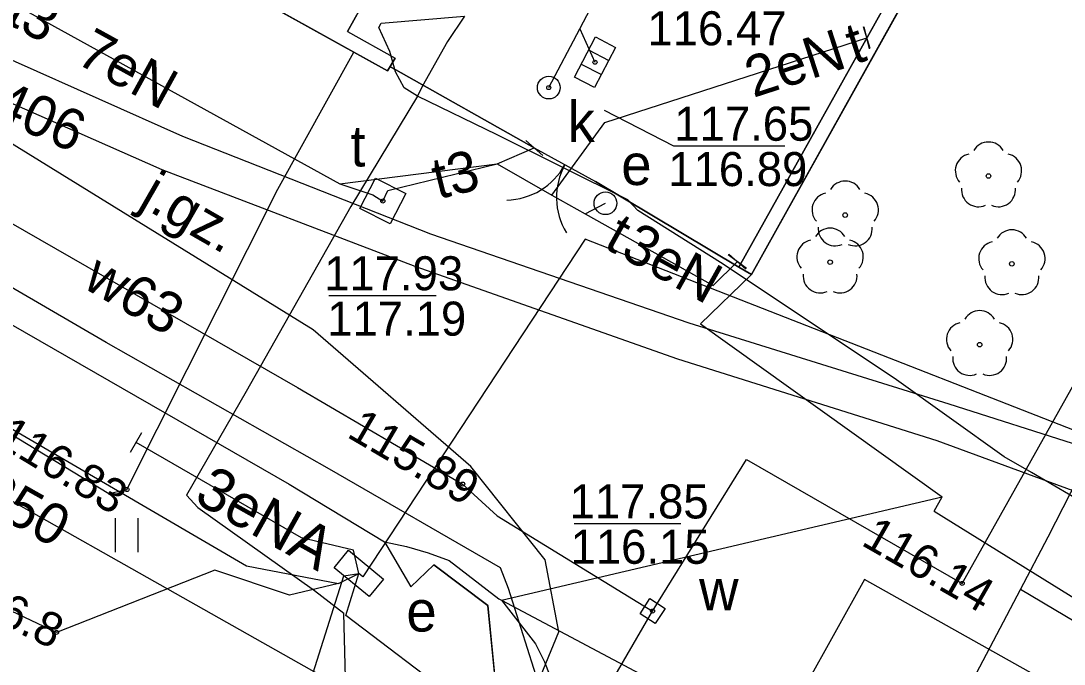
# Model space of a CAD drawing. Extents: x 6434771 to 6436222, y 5663454 to 5664782.
# Drawn here: x 6435355.97 to 6435378.99, y 5663743.55 to 5663757.73 of the extents above; entities that cross this region are included whole.
import ezdxf

# ---------------------------------------------------------------- set-up
doc = ezdxf.new("R2010")
doc.units = 0
for name, color, linetype in [('Warstwa 1', 7, 'Continuous'), ('Warstwa 10', 7, 'Continuous'), ('Warstwa 11', 7, 'Continuous'), ('Warstwa 12', 7, 'Continuous'), ('Warstwa 13', 7, 'Continuous'), ('Warstwa 14', 7, 'Continuous'), ('Warstwa 2', 7, 'Continuous'), ('Warstwa 20', 7, 'Continuous'), ('Warstwa 21', 7, 'Continuous'), ('Warstwa 3', 7, 'Continuous'), ('Warstwa 4', 7, 'Continuous'), ('Warstwa 5', 7, 'Continuous'), ('Warstwa 6', 7, 'Continuous'), ('Warstwa 7', 7, 'Continuous'), ('Warstwa 8', 7, 'Continuous'), ('Warstwa 9', 7, 'Continuous')]:
    doc.layers.add(name, color=color, linetype=linetype)

msp = doc.modelspace()

# ---------------------------------------------------------------- linework, layer by layer
at = {"layer": 'Warstwa 1'}
msp.add_lwpolyline([(6435363.18, 5663757.5), (6435364.23, 5663756.91), (6435364.06, 5663756.63), (6435353.88, 5663762.28), (6435358.6, 5663770.75), (6435367.72, 5663765.63)], close=True, dxfattribs=at)
at = {"layer": 'Warstwa 10'}
msp.add_lwpolyline([(6435361.782, 5663732.745), (6435362.64, 5663734.21), (6435365.95, 5663739.66), (6435367.84, 5663744.26), (6435367.54, 5663745.85), (6435365.9, 5663747.91), (6435362.42, 5663750.92), (6435353.78, 5663756.25), (6435353.7, 5663757.02), (6435355.817, 5663761.205)], dxfattribs=at)
at = {"layer": 'Warstwa 11'}
for centre in [(6435377.321, 5663754.311), (6435374.16, 5663753.45), (6435373.827, 5663752.413), (6435377.837, 5663752.375), (6435377.126, 5663750.594)]:
    msp.add_circle(centre, 0.05, dxfattribs=at)
for centre, start, end in [((6435377.321, 5663754.686), 30.1471, 149.8529), ((6435376.964, 5663754.427), 102.1471, 221.8529), ((6435377.678, 5663754.427), 318.1471, 77.8529), ((6435374.16, 5663753.825), 30.1471, 149.8529), ((6435377.101, 5663754.008), 174.1471, 293.8529), ((6435377.541, 5663754.008), 246.1471, 5.8529), ((6435373.803, 5663753.566), 102.1471, 221.8529), ((6435374.517, 5663753.566), 318.1471, 77.8529), ((6435373.827, 5663752.788), 30.1471, 149.8529), ((6435373.94, 5663753.147), 174.1471, 293.8529), ((6435374.38, 5663753.147), 246.1471, 5.8529), ((6435377.837, 5663752.75), 30.1471, 149.8529), ((6435373.47, 5663752.529), 102.1471, 221.8529), ((6435374.184, 5663752.529), 318.1471, 77.8529), ((6435377.48, 5663752.491), 102.1471, 221.8529), ((6435378.194, 5663752.491), 318.1471, 77.8529), ((6435373.607, 5663752.11), 174.1471, 293.8529), ((6435374.047, 5663752.11), 246.1471, 5.8529), ((6435377.617, 5663752.072), 174.1471, 293.8529), ((6435378.057, 5663752.072), 246.1471, 5.8529), ((6435377.126, 5663750.969), 30.1471, 149.8529), ((6435376.769, 5663750.71), 102.1471, 221.8529), ((6435377.483, 5663750.71), 318.1471, 77.8529), ((6435376.906, 5663750.291), 174.1471, 293.8529), ((6435377.346, 5663750.291), 246.1471, 5.8529)]:
    msp.add_arc(centre, 0.375, start, end, dxfattribs=at)
at = {"layer": 'Warstwa 12'}
for points in [[(6435282.531, 5663791.508), (6435283.67, 5663790.604), (6435285.19, 5663788.156), (6435286.31, 5663787.332), (6435300.337, 5663778.662), (6435301.931, 5663778.183), (6435304.562, 5663777.371), (6435306.488, 5663776.248), (6435312.477, 5663772.805), (6435316.286, 5663770.999), (6435322.692, 5663767.272), (6435326.389, 5663765.387), (6435341.741, 5663757.141), (6435345.492, 5663754.736), (6435348.278, 5663752.682), (6435351.917, 5663750.948), (6435357.914, 5663747.315), (6435358.315, 5663747.4), (6435361.645, 5663754.021), (6435363.322, 5663757.04)], [(6435427.17, 5663739.193), (6435426.34, 5663739.17), (6435421.79, 5663741.74), (6435415.76, 5663730.22), (6435403.78, 5663736.47), (6435393.01, 5663741.8), (6435387.55, 5663744.3), (6435376.19, 5663748.47), (6435370.47, 5663750.27), (6435364.67, 5663752.32), (6435359.09, 5663754.45), (6435353.66, 5663756.84), (6435348.17, 5663759.42), (6435342.78, 5663762.07), (6435335.44, 5663765.94), (6435331.63, 5663758.95), (6435324.69, 5663762.75), (6435328.9, 5663769.89), (6435296.25, 5663788.25), (6435294.655, 5663789.682)], [(6435427.17, 5663739.193), (6435426.57, 5663739.84), (6435421.37, 5663742.74), (6435415.39, 5663731.39), (6435403.97, 5663737.3), (6435393.25, 5663742.68), (6435387.83, 5663745.16), (6435382.26, 5663747.43), (6435376.45, 5663749.28), (6435370.72, 5663751.07), (6435365.02, 5663753.03), (6435359.55, 5663755.18), (6435354, 5663757.65), (6435348.62, 5663760.2), (6435343.16, 5663762.85), (6435335.14, 5663767.04), (6435331.28, 5663760.06), (6435325.83, 5663763.09), (6435330, 5663770.22), (6435296.67, 5663789), (6435294.655, 5663789.682)], [(6435315.85, 5663775.49), (6435315.9, 5663775), (6435316.6, 5663774.38), (6435315.88, 5663772.99), (6435315.09, 5663772.68), (6435314.53, 5663772.02), (6435318.14, 5663769.85), (6435325.12, 5663766.05), (6435331.93, 5663762.4), (6435337.49, 5663759.67), (6435343.3, 5663756.5), (6435346.21, 5663754.18), (6435348.91, 5663752.54), (6435354.99, 5663749.19), (6435360.95, 5663745.72), (6435362.98, 5663745.33)], [(6435351.309, 5663763.718), (6435351.08, 5663763.28), (6435349.89, 5663761.03), (6435354.28, 5663758.95), (6435363.01, 5663754.14), (6435366.48, 5663754.58)], [(6435362.769, 5663732.163), (6435365.54, 5663737.19), (6435369.91, 5663744.72), (6435371.98, 5663748.06), (6435376.74, 5663745.33), (6435380.73, 5663752.44), (6435386.39, 5663762.93), (6435386.925, 5663762.657)], [(6435368.968, 5663728.505), (6435369.563, 5663729.603), (6435371.977, 5663733.631), (6435375.638, 5663740.652), (6435378.025, 5663745.196), (6435378.635, 5663746.357), (6435380.969, 5663750.916), (6435384.732, 5663758.112), (6435386.201, 5663760.885), (6435386.276, 5663761.304), (6435386.472, 5663761.801), (6435386.925, 5663762.657)], [(6435353.692, 5663762.385), (6435352.02, 5663758.95), (6435351.3, 5663757.42), (6435350.98, 5663756.73), (6435351.39, 5663755.78), (6435362.08, 5663749.65), (6435365.72, 5663747.52), (6435366.48, 5663746.82), (6435369.91, 5663744.72)], [(6435349.89, 5663761.03), (6435354.28, 5663758.95), (6435363.01, 5663754.14), (6435363.74, 5663753.9), (6435363.96, 5663753.76), (6435364.07, 5663753.99), (6435366.48, 5663754.58), (6435367.69, 5663753.89)], [(6435365.758, 5663757.838), (6435365.384, 5663757.28), (6435364.828, 5663756.288), (6435364.722, 5663756.073), (6435363.255, 5663753.64), (6435360.945, 5663749.563), (6435359.63, 5663747.275), (6435359.88, 5663747), (6435362.451, 5663745.172), (6435363.102, 5663744.676)], [(6435394.642, 5663738.189), (6435388.921, 5663741.543), (6435378.273, 5663747.777), (6435377.669, 5663748.122), (6435375.241, 5663749.856), (6435371.41, 5663752.407), (6435369.582, 5663753.549), (6435369.366, 5663753.787), (6435366.482, 5663755.219), (6435364.722, 5663756.073), (6435364.433, 5663756.257), (6435364.238, 5663756.605), (6435364.116, 5663757.059), (6435363.869, 5663757.589), (6435363.925, 5663757.678), (6435365.758, 5663757.838)], [(6435367.69, 5663753.89), (6435368.86, 5663755.49), (6435374.64, 5663757.36)], [(6435367.69, 5663753.89), (6435368.86, 5663755.49), (6435374.64, 5663757.36)], [(6435362.385, 5663732.389), (6435362.687, 5663732.874), (6435366.615, 5663740.077), (6435367.171, 5663741.158), (6435367.363, 5663742.09), (6435367.428, 5663743.013), (6435366.73, 5663745.215), (6435366.555, 5663745.67), (6435362.782, 5663747.85), (6435357.858, 5663750.64), (6435351.154, 5663754.539), (6435347.37, 5663756.69)], [(6435366.48, 5663754.58), (6435367.3, 5663754.93)], [(6435366.48, 5663754.58), (6435367.69, 5663753.89)], [(6435367.69, 5663753.89), (6435368.42, 5663753.48), (6435371.25, 5663751.9), (6435371.78, 5663752.42)], [(6435367.69, 5663753.89), (6435368.42, 5663753.48)], [(6435368.42, 5663753.48), (6435368.87, 5663753.71)], [(6435362.98, 5663745.33), (6435361.9, 5663745.07), (6435360.25, 5663745.62), (6435356.76, 5663744.25), (6435348.16, 5663748.32), (6435340.81, 5663751.25), (6435339.05, 5663752.47), (6435338.07, 5663753.46)], [(6435368.42, 5663753.48), (6435371.25, 5663751.9), (6435371.78, 5663752.42)], [(6435427.118, 5663723.068), (6435426.68, 5663723.244), (6435428.372, 5663725.873), (6435386.59, 5663750.859), (6435384.11, 5663746.789), (6435368.423, 5663752.919), (6435363.517, 5663745.478), (6435363.43, 5663745.55)], [(6435363.43, 5663745.55), (6435363.309, 5663746.06), (6435362.162, 5663746.334), (6435358.517, 5663748.438)], [(6435358.972, 5663734.403), (6435360.79, 5663738.2), (6435363.1, 5663745.5), (6435363.43, 5663745.55)], [(6435362.98, 5663745.33), (6435363.43, 5663745.55)], [(6435363.2, 5663731.908), (6435368.097, 5663740.862), (6435363.142, 5663744.622), (6435363.43, 5663745.55)], [(6435392.864, 5663734.653), (6435390.685, 5663736.389), (6435374.583, 5663745.414), (6435371.965, 5663740.715), (6435370.589, 5663738.522), (6435366.841, 5663731.27)], [(6435426.817, 5663721.789), (6435404.909, 5663733.297), (6435400.235, 5663732.133), (6435395.556, 5663734.79), (6435378.025, 5663745.196)], [(6435359.579, 5663734.045), (6435363.189, 5663741.257), (6435363.102, 5663744.676)]]:
    msp.add_lwpolyline(points, dxfattribs=at)
at = {"layer": 'Warstwa 14'}
for p, q in [((6435365.133, 5663751.672), (6435362.765, 5663751.672)), ((6435370.535, 5663746.642), (6435368.179, 5663746.642))]:
    msp.add_line(p, q, dxfattribs=at)
msp.add_lwpolyline([(6435372.831, 5663754.969), (6435370.381, 5663754.969), (6435368.851, 5663755.756)], dxfattribs=at)
for centre in [(6435368.64, 5663756.82), (6435367.62, 5663756.26), (6435363.96, 5663753.76), (6435365.72, 5663747.52), (6435358.315, 5663747.4), (6435376.74, 5663745.33), (6435369.91, 5663744.72), (6435356.76, 5663744.25)]:
    msp.add_circle(centre, 0.045, dxfattribs=at)
at = {"layer": 'Warstwa 2'}
msp.add_line((6435371.81, 5663752.3), (6435368.65, 5663754.19), dxfattribs=at)
for points in [[(6435375.48, 5663761.29), (6435375.33, 5663761.01), (6435376.36, 5663760.44), (6435371.81, 5663752.3)], [(6435376.79, 5663760.56), (6435372.09, 5663752.14)], [(6435367.3, 5663754.93), (6435364.25, 5663756.65)], [(6435372.09, 5663752.14), (6435371.81, 5663752.3)], [(6435361.132, 5663733.128), (6435365.679, 5663741.101), (6435366.471, 5663742.852), (6435366.275, 5663744.844), (6435365.086, 5663745.739), (6435364.58, 5663745.255)]]:
    msp.add_lwpolyline(points, dxfattribs=at)
at = {"layer": 'Warstwa 20'}
for p, q in [((6435374.713, 5663757.121), (6435374.567, 5663757.599)), ((6435374.699, 5663757.117), (6435374.581, 5663757.603)), ((6435367.488, 5663754.765), (6435367.112, 5663755.095)), ((6435371.967, 5663752.254), (6435371.593, 5663752.586)), ((6435371.979, 5663752.269), (6435371.581, 5663752.571)), ((6435358.392, 5663748.221), (6435358.642, 5663748.655))]:
    msp.add_line(p, q, dxfattribs=at)
at = {"layer": 'Warstwa 21'}
msp.add_lwpolyline([(6435363.656, 5663745.039), (6435362.885, 5663745.676), (6435363.204, 5663746.061), (6435363.975, 5663745.424), (6435363.656, 5663745.039)], dxfattribs=at)
at = {"layer": 'Warstwa 3'}
msp.add_lwpolyline([(6435367.3, 5663754.93), (6435368.65, 5663754.19)], dxfattribs=at)
for centre, start, end in [((6435366.66, 5663755.281), 271.2723, 331.2723), ((6435369.29, 5663753.839), 151.2723, 211.2723)]:
    msp.add_arc(centre, 1.5, start, end, dxfattribs=at)
at = {"layer": 'Warstwa 4'}
for p, q in [((6435368.499, 5663757.091), (6435368.943, 5663756.86)), ((6435368.337, 5663756.78), (6435368.781, 5663756.549))]:
    msp.add_line(p, q, dxfattribs=at)
for points in [[(6435368.187, 5663756.492), (6435368.649, 5663757.379), (6435369.093, 5663757.148), (6435368.631, 5663756.261)], [(6435363.455, 5663753.597), (6435363.797, 5663754.265), (6435364.465, 5663753.923), (6435364.123, 5663753.255)], [(6435369.851, 5663744.997), (6435370.187, 5663744.779), (6435369.969, 5663744.443), (6435369.633, 5663744.661)]]:
    msp.add_lwpolyline(points, close=True, dxfattribs=at)
for centre in [(6435367.62, 5663756.26), (6435368.87, 5663753.71)]:
    msp.add_circle(centre, 0.25, dxfattribs=at)
at = {"layer": 'Warstwa 5'}
for p, q in [((6435372.09, 5663752.14), (6435376.79, 5663760.56)), ((6435349.46, 5663754.66), (6435361.89, 5663747.52)), ((6435370.97, 5663751.05), (6435372.09, 5663752.14)), ((6435370.97, 5663751.05), (6435376.3, 5663747.24)), ((6435361.89, 5663747.52), (6435364, 5663746.25)), ((6435376.121, 5663746.925), (6435376.3, 5663747.24)), ((6435376.121, 5663746.925), (6435391.705, 5663737.237)), ((6435358.059, 5663746.02), (6435358.059, 5663746.77)), ((6435358.559, 5663746.02), (6435358.559, 5663746.77)), ((6435364, 5663746.25), (6435364.58, 5663745.255)), ((6435364.58, 5663745.255), (6435365.086, 5663745.739)), ((6435365.086, 5663745.739), (6435366.275, 5663744.844)), ((6435366.275, 5663744.844), (6435366.471, 5663742.852))]:
    msp.add_line(p, q, dxfattribs=at)
at = {"layer": 'Warstwa 6'}
for centre in [(6435368.64, 5663756.82), (6435367.62, 5663756.26), (6435363.96, 5663753.76), (6435369.91, 5663744.72)]:
    msp.add_circle(centre, 0.045, dxfattribs=at)
at = {"layer": 'Warstwa 7'}
for points in [[(6435367.62, 5663756.26), (6435368.302, 5663757.557), (6435370.557, 5663761.846), (6435372.32, 5663765.2)], [(6435368.302, 5663757.557), (6435368.64, 5663756.82)], [(6435350.01, 5663750.4), (6435364.94, 5663741.98), (6435377.36, 5663741.1), (6435377.78, 5663740.99)]]:
    msp.add_lwpolyline(points, dxfattribs=at)
at = {"layer": 'Warstwa 8'}
for p, q in [((6435353.88, 5663762.28), (6435364.06, 5663756.63)), ((6435364.06, 5663756.63), (6435364.118, 5663756.725)), ((6435364.118, 5663756.725), (6435364.25, 5663756.65)), ((6435364.25, 5663756.65), (6435367.3, 5663754.93)), ((6435367.3, 5663754.93), (6435368.65, 5663754.19)), ((6435349.46, 5663754.66), (6435361.89, 5663747.52)), ((6435368.65, 5663754.19), (6435371.81, 5663752.3)), ((6435370.97, 5663751.05), (6435372.09, 5663752.14)), ((6435371.81, 5663752.3), (6435372.09, 5663752.14)), ((6435370.97, 5663751.05), (6435376.3, 5663747.24)), ((6435361.89, 5663747.52), (6435364, 5663746.25)), ((6435366.58, 5663744.96), (6435376.3, 5663747.24)), ((6435364, 5663746.25), (6435364.482, 5663746.14)), ((6435364.482, 5663746.14), (6435364.958, 5663746.001)), ((6435364.958, 5663746.001), (6435365.423, 5663745.834)), ((6435365.423, 5663745.834), (6435366.516, 5663744.992)), ((6435366.516, 5663744.992), (6435366.58, 5663744.96)), ((6435366.58, 5663744.96), (6435373.961, 5663741.049)), ((6435366.58, 5663744.96), (6435367.33, 5663744)), ((6435367.33, 5663744), (6435367.529, 5663743.601)), ((6435367.529, 5663743.601), (6435367.686, 5663743.184))]:
    msp.add_line(p, q, dxfattribs=at)
at = {"layer": 'Warstwa 9'}
for p, q in [((6435363.18, 5663757.5), (6435367.72, 5663765.63)), ((6435371.81, 5663752.3), (6435376.36, 5663760.44)), ((6435363.18, 5663757.5), (6435364.23, 5663756.91)), ((6435364.118, 5663756.725), (6435364.23, 5663756.91)), ((6435364.118, 5663756.725), (6435364.25, 5663756.65)), ((6435364.25, 5663756.65), (6435367.3, 5663754.93)), ((6435367.3, 5663754.93), (6435368.65, 5663754.19)), ((6435368.65, 5663754.19), (6435371.81, 5663752.3)), ((6435366.58, 5663744.96), (6435376.3, 5663747.24)), ((6435376.121, 5663746.925), (6435376.3, 5663747.24)), ((6435376.121, 5663746.925), (6435391.705, 5663737.237)), ((6435366.58, 5663744.96), (6435373.961, 5663741.049))]:
    msp.add_line(p, q, dxfattribs=at)

# ---------------------------------------------------------------- texts
at = {"layer": 'Warstwa 13'}
for s, height, rotation, p in [('t3', 0.9, 331.1467, (6435355.614, 5663757.705)), ('7eN', 0.9, 331.1467, (6435357.156, 5663756.821)), ('2eN', 0.9, 17.9278, (6435372.132, 5663756.032)), ('t', 0.9, 17.9278, (6435374.358, 5663756.767)), ('c406', 0.9, 336.246, (6435354.749, 5663755.869)), ('t3', 0.9, 13.7567, (6435365.176, 5663753.797)), ('t', 0.9, 330.8258, (6435368.808, 5663752.748)), ('3eN', 0.9, 330.8258, (6435369.171, 5663752.546)), ('w63', 0.9, 330.1669, (6435357.306, 5663751.869)), ('3eNA', 0.95, 330.6941, (6435359.761, 5663747.141))]:
    msp.add_text(s, height=height, rotation=rotation, dxfattribs=at).set_placement(p)
at = {"layer": 'Warstwa 14'}
for s, p in [('116.47', (6435369.797, 5663757.193)), ('116.89', (6435370.256, 5663754.089)), ('117.19', (6435362.732, 5663750.792)), ('116.15', (6435368.101, 5663745.762))]:
    msp.add_text(s, height=0.75, dxfattribs=at).set_placement(p)
for s, rotation, p in [('116.83', 328.7918, (6435355.394, 5663748.414)), ('115.89', 329.6627, (6435363.141, 5663748.571)), ('116.14', 330.1669, (6435374.488, 5663746.189)), ('116.8', 334.6761, (6435354.408, 5663744.948))]:
    msp.add_text(s, height=0.75, rotation=rotation, dxfattribs=at).set_placement(p)
at = {"layer": 'Warstwa 21'}
msp.add_text('e', height=0.9, dxfattribs=at).set_placement((6435364.479, 5663744.269))
at = {"layer": 'Warstwa 5'}
for s, p in [('k', (6435368.034, 5663755.061)), ('t', (6435363.243, 5663754.521)), ('e', (6435369.22, 5663754.113)), ('w', (6435370.937, 5663744.734))]:
    msp.add_text(s, height=0.9, dxfattribs=at).set_placement(p)
at = {"layer": 'Warstwa 6'}
for s, p in [('117.65', (6435370.39, 5663755.089)), ('117.93', (6435362.665, 5663751.792)), ('117.85', (6435368.079, 5663746.762))]:
    msp.add_text(s, height=0.75, dxfattribs=at).set_placement(p)
at = {"layer": 'Warstwa 7'}
msp.add_text('kd250', height=0.9, rotation=330.5795, dxfattribs=at).set_placement((6435353.858, 5663747.713))
at = {"layer": 'Warstwa 8'}
msp.add_text('j.gz.', height=0.9, rotation=330.1268, dxfattribs=at).set_placement((6435358.549, 5663753.677))

doc.saveas('drawing.dxf')
